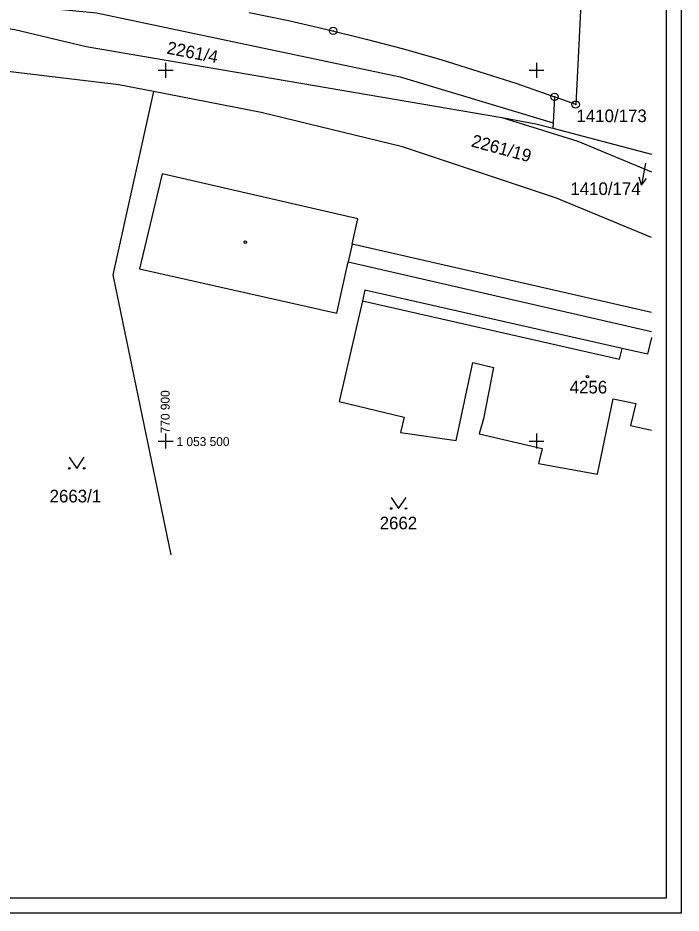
# Model space of a CAD drawing. Extents: x -771260 to -770828, y -1053564 to -1052811.
# Drawn here: x -770919.9 to -770830.5, y -1053563.7 to -1053442.9 of the extents above; entities that cross this region are included whole.
import ezdxf

# ---------------------------------------------------------------- set-up
doc = ezdxf.new("R2010")
doc.units = 0
for name, color, linetype in [('14_8_2023_krizky', 7, 'Continuous'), ('25_3_2019_krizky_JTSK', 7, 'Continuous'), ('25_3_2019_ram_ggs', 7, 'Continuous'), ('DKM_Hranice parcel', 7, 'Continuous'), ('DKM_Parcelní čísla', 7, 'Continuous'), ('DKM_Pop  PČ popisy', 7, 'Continuous'), ('DKM_Vnitřní kresba', 7, 'Continuous'), ('DKM_Značky bodu BP', 7, 'Continuous'), ('DKM_Značky budov', 7, 'Continuous'), ('DKM_Značky kultur', 7, 'Continuous')]:
    doc.layers.add(name, color=color, linetype=linetype)

# ---------------------------------------------------------------- blocks, each defined once
blk = doc.blocks.new('KRIZEK')
at = {"layer": '25_3_2019_krizky_JTSK'}
for p, q in [((-10, 0), (10, 0)), ((0, 10), (0, -10))]:
    blk.add_line(p, q, dxfattribs=at)

msp = doc.modelspace()

# ---------------------------------------------------------------- linework, layer by layer
at = {"layer": '14_8_2023_krizky'}
for p, q in [((-770850, -1053449), (-770850, -1053451)), ((-770851, -1053450), (-770849, -1053450)), ((-770851, -1053500), (-770849, -1053500)), ((-770850, -1053499), (-770850, -1053501))]:
    msp.add_line(p, q, dxfattribs=at)
at = {"layer": '25_3_2019_ram_ggs'}
for points in [[(-771251.02, -1053563.67), (-771251.02, -1052969.17), (-770830.52, -1052969.17), (-770830.52, -1053563.67)], [(-771249.02, -1053561.67), (-771249.02, -1052971.17), (-770832.52, -1052971.17), (-770832.52, -1053561.67)]]:
    msp.add_lwpolyline(points, close=True, dxfattribs=at)
at = {"layer": 'DKM_Hranice parcel'}
for p, q in [((-770847.58, -1053453.57), (-770847.76, -1053457.1)), ((-770847.76, -1053457.1), (-770847.8, -1053457.8)), ((-770847.8, -1053457.8), (-770834.52, -1053461.32))]:
    msp.add_line(p, q, dxfattribs=at)
for points in [[(-770843.31, -1053426.55), (-770844.73, -1053454.61), (-770847.58, -1053453.57)], [(-770962.75, -1053438), (-770955.22, -1053437.73), (-770909.32, -1053442.24), (-770868.38, -1053450.89), (-770847.76, -1053457.1)], [(-770945.78, -1053440.6), (-770920.32, -1053444.5), (-770910.7, -1053446.8), (-770854.69, -1053456.35)], [(-770888.72, -1053442.2), (-770883.45, -1053443.3), (-770878.21, -1053444.49), (-770872.98, -1053445.78), (-770868.1, -1053447.08), (-770862.92, -1053448.56), (-770857.78, -1053450.14), (-770852.66, -1053451.8), (-770847.58, -1053453.57)], [(-770901.63, -1053452.84), (-770906.3, -1053451.96), (-770922.42, -1053450.01), (-770929.87, -1053449.57), (-770941.12, -1053448.88), (-770944.71, -1053448.85), (-770959.89, -1053448.71), (-770962.72, -1053448.68), (-770977.88, -1053448.55), (-770980.67, -1053448.52), (-770995.53, -1053448.4)], [(-770901.63, -1053452.84), (-770907.11, -1053477.59), (-770899.3, -1053515.35)], [(-770834.52, -1053472.53), (-770847.31, -1053467.26), (-770868.07, -1053460.31), (-770887.1, -1053455.71), (-770901.63, -1053452.84)], [(-770854.69, -1053456.35), (-770850.1, -1053457.2), (-770847.8, -1053457.8)], [(-770854.69, -1053456.35), (-770844.44, -1053459.56), (-770834.52, -1053463.7)], [(-770834.52, -1053482.66), (-770874.87, -1053473.45), (-770874.11, -1053470.03), (-770900.46, -1053463.95), (-770903.53, -1053476.76), (-770876.94, -1053482.75), (-770875.4, -1053475.84), (-770834.52, -1053485.21)], [(-770834.52, -1053486.06), (-770835.05, -1053488.27), (-770838.48, -1053487.5), (-770873.13, -1053479.64), (-770873.47, -1053481.07), (-770876.61, -1053494.68), (-770867.85, -1053496.78), (-770868.35, -1053498.87)], [(-770868.35, -1053498.87), (-770860.82, -1053499.95), (-770858.6, -1053489.4), (-770855.8, -1053490.1), (-770857.15, -1053497), (-770857.73, -1053499.04), (-770849.26, -1053500.99), (-770849.72, -1053503.02), (-770841.79, -1053504.46), (-770839.68, -1053494.32), (-770836.63, -1053494.95), (-770837.33, -1053497.92), (-770834.52, -1053498.54)]]:
    msp.add_lwpolyline(points, dxfattribs=at)
at = {"layer": 'DKM_Pop  PČ popisy'}
for p, q in [((-770835.3, -1053462.54), (-770835.87, -1053465.49)), ((-770835.87, -1053465.49), (-770836.17, -1053464.41)), ((-770835.87, -1053465.49), (-770835.19, -1053464.6))]:
    msp.add_line(p, q, dxfattribs=at)
at = {"layer": 'DKM_Vnitřní kresba'}
for p, q in [((-770874.87, -1053473.45), (-770875.4, -1053475.84)), ((-770873.47, -1053481.07), (-770838.81, -1053488.95)), ((-770838.81, -1053488.95), (-770838.48, -1053487.5))]:
    msp.add_line(p, q, dxfattribs=at)
at = {"layer": 'DKM_Značky bodu BP'}
for centre, radius in [((-770877.41, -1053444.68), 0.5), ((-770877.41, -1053444.68), 0.0303), ((-770847.58, -1053453.57), 0.5), ((-770847.58, -1053453.57), 0.0303), ((-770844.73, -1053454.61), 0.5), ((-770844.73, -1053454.61), 0.0303)]:
    msp.add_circle(centre, radius, dxfattribs=at)
at = {"layer": 'DKM_Značky budov'}
for centre in [(-770889.26, -1053473.19), (-770843.15, -1053491.32)]:
    msp.add_circle(centre, 0.175, dxfattribs=at)
at = {"layer": 'DKM_Značky kultur'}
for points in [[(-770912.98, -1053502.19), (-770911.98, -1053503.69), (-770910.98, -1053502.19)], [(-770869.6, -1053507.6), (-770868.6, -1053509.11), (-770867.6, -1053507.6)]]:
    msp.add_lwpolyline(points, dxfattribs=at)
for centre in [(-770912.98, -1053503.69), (-770910.98, -1053503.69), (-770869.6, -1053509.1), (-770867.6, -1053509.1)]:
    msp.add_circle(centre, 0.1, dxfattribs=at)

# ---------------------------------------------------------------- block references
at = {"layer": '14_8_2023_krizky', "xscale": 0.1, "yscale": 0.10000000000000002}
for p in [(-770900, -1053450), (-770900, -1053500)]:
    msp.add_blockref('KRIZEK', p, dxfattribs=at)

# ---------------------------------------------------------------- texts
at = {"layer": '14_8_2023_krizky'}
msp.add_text('770 900', height=1.2, rotation=90, dxfattribs=at).set_placement((-770899.46, -1053498.96))
msp.add_text('1 053 500', height=1.2, dxfattribs=at).set_placement((-770898.53, -1053500.68))
at = {"layer": 'DKM_Parcelní čísla'}
for s, rotation, p in [('2261/4', 349, (-770899.94, -1053447.74)), ('2261/19', 344.6814, (-770858.91, -1053460.25))]:
    msp.add_text(s, height=1.7, rotation=rotation, dxfattribs=at).set_placement(p)
for s, p in [('1410/173', (-770844.63, -1053456.99)), ('1410/174', (-770845.45, -1053466.82)), ('4256', (-770845.54, -1053493.58)), ('2663/1', (-770915.64, -1053508.28)), ('2662', (-770871.15, -1053511.91))]:
    msp.add_text(s, height=1.7, dxfattribs=at).set_placement(p)

doc.saveas('drawing.dxf')
